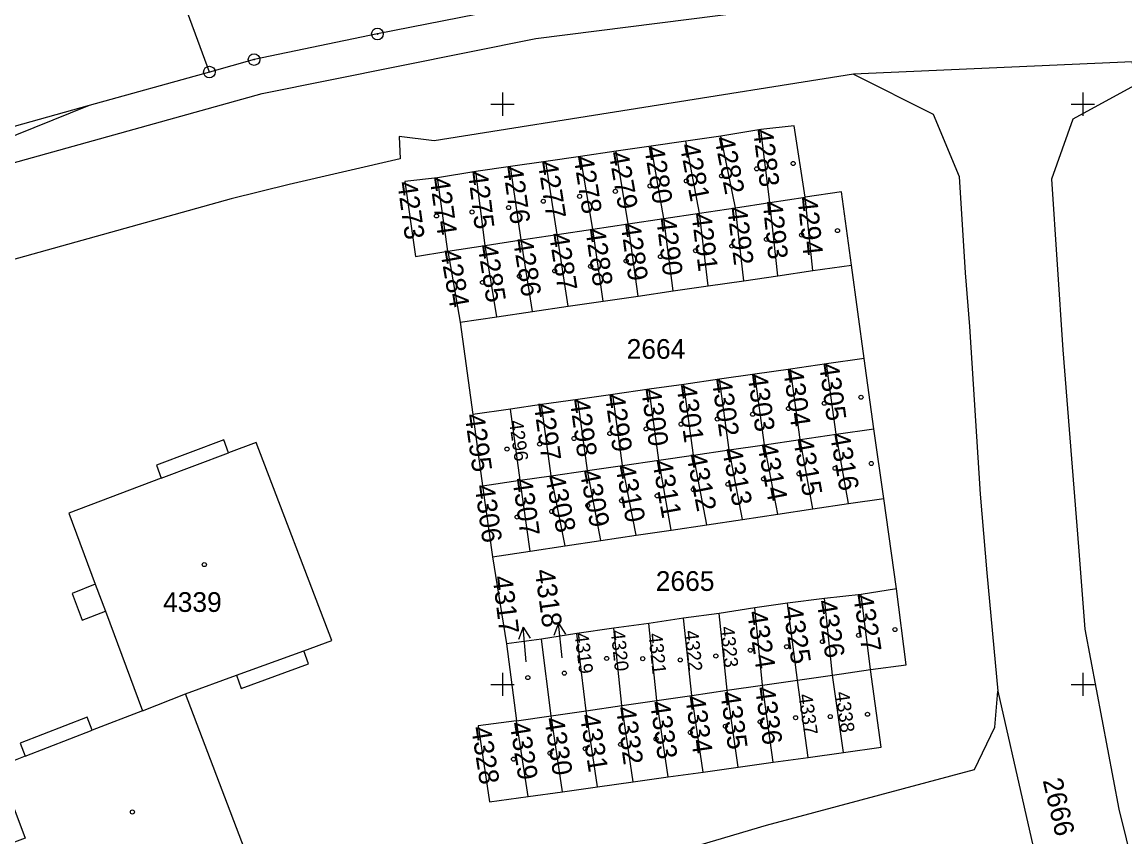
# Model space of a CAD drawing. Extents: x -771260 to -770828, y -1053564 to -1052811.
# Drawn here: x -771091.4 to -770996.4, y -1053513.1 to -1053442.9 of the extents above; entities that cross this region are included whole.
import ezdxf

# ---------------------------------------------------------------- set-up
doc = ezdxf.new("R2010")
doc.units = 0
for name, color, linetype in [('14_8_2023_krizky', 7, 'Continuous'), ('25_3_2019_krizky_JTSK', 7, 'Continuous'), ('DKM_Hranice parcel', 7, 'Continuous'), ('DKM_Parcelní čísla', 7, 'Continuous'), ('DKM_Pop  PČ popisy', 7, 'Continuous'), ('DKM_Vnitřní kresba', 7, 'Continuous'), ('DKM_Značky bodu BP', 7, 'Continuous'), ('DKM_Značky budov', 7, 'Continuous')]:
    doc.layers.add(name, color=color, linetype=linetype)

# ---------------------------------------------------------------- blocks, each defined once
blk = doc.blocks.new('KRIZEK')
at = {"layer": '25_3_2019_krizky_JTSK'}
for p, q in [((0, 10), (0, -10)), ((-10, 0), (10, 0))]:
    blk.add_line(p, q, dxfattribs=at)

msp = doc.modelspace()

# ---------------------------------------------------------------- linework, layer by layer
at = {"layer": 'DKM_Hranice parcel'}
for p, q in [((-771075.26, -1053447.24), (-771085.62, -1053450.12)), ((-771085.62, -1053450.12), (-771121.3, -1053464.5)), ((-771085.62, -1053450.12), (-771102.45, -1053454.81)), ((-771027.75, -1053452.2), (-771031.18, -1053452.77)), ((-771026.97, -1053458.49), (-771027.75, -1053452.2)), ((-771037.2, -1053453.63), (-771040.21, -1053454.07)), ((-771034.19, -1053453.2), (-771037.2, -1053453.63)), ((-771036.1, -1053459.86), (-771037.2, -1053453.63)), ((-771031.18, -1053452.77), (-771034.19, -1053453.2)), ((-771033.04, -1053459.4), (-771034.19, -1053453.2)), ((-771029.93, -1053458.93), (-771031.18, -1053452.77)), ((-771043.27, -1053454.51), (-771046.28, -1053454.94)), ((-771040.21, -1053454.07), (-771043.27, -1053454.51)), ((-771042.22, -1053460.78), (-771043.27, -1053454.51)), ((-771039.16, -1053460.32), (-771040.21, -1053454.07)), ((-771049.3, -1053455.37), (-771052.31, -1053455.8)), ((-771046.28, -1053454.94), (-771049.3, -1053455.37)), ((-771048.39, -1053461.71), (-771049.3, -1053455.37)), ((-771045.28, -1053461.24), (-771046.28, -1053454.94)), ((-771052.31, -1053455.8), (-771055.6, -1053456.35)), ((-771054.71, -1053462.66), (-771055.6, -1053456.35)), ((-771051.5, -1053462.18), (-771052.31, -1053455.8)), ((-771026.97, -1053458.49), (-771023.91, -1053458.03)), ((-771023.25, -1053464.35), (-771023.91, -1053458.03)), ((-771033.04, -1053459.4), (-771029.93, -1053458.93)), ((-771029.93, -1053458.93), (-771026.97, -1053458.49)), ((-771029.2, -1053465.22), (-771029.93, -1053458.93)), ((-771026.27, -1053464.79), (-771026.97, -1053458.49)), ((-771042.22, -1053460.78), (-771039.16, -1053460.32)), ((-771039.16, -1053460.32), (-771036.1, -1053459.86)), ((-771038.31, -1053466.54), (-771039.16, -1053460.32)), ((-771036.1, -1053459.86), (-771033.04, -1053459.4)), ((-771035.29, -1053466.1), (-771036.1, -1053459.86)), ((-771032.27, -1053465.66), (-771033.04, -1053459.4)), ((-771048.39, -1053461.71), (-771045.28, -1053461.24)), ((-771045.28, -1053461.24), (-771042.22, -1053460.78)), ((-771044.35, -1053467.42), (-771045.28, -1053461.24)), ((-771041.33, -1053466.98), (-771042.22, -1053460.78)), ((-771054.71, -1053462.66), (-771051.5, -1053462.18)), ((-771051.5, -1053462.18), (-771048.39, -1053461.71)), ((-771050.49, -1053468.32), (-771051.5, -1053462.18)), ((-771047.42, -1053467.87), (-771048.39, -1053461.71)), ((-771054.71, -1053462.66), (-771053.66, -1053468.78)), ((-771023.25, -1053464.35), (-771019.94, -1053463.87)), ((-771018.83, -1053471.93), (-771019.94, -1053463.87)), ((-771029.2, -1053465.22), (-771026.27, -1053464.79)), ((-771026.27, -1053464.79), (-771023.25, -1053464.35)), ((-771035.29, -1053466.1), (-771032.27, -1053465.66)), ((-771032.27, -1053465.66), (-771029.2, -1053465.22)), ((-771044.35, -1053467.42), (-771041.33, -1053466.98)), ((-771041.33, -1053466.98), (-771038.31, -1053466.54)), ((-771038.31, -1053466.54), (-771035.29, -1053466.1)), ((-771050.49, -1053468.32), (-771047.42, -1053467.87)), ((-771047.42, -1053467.87), (-771044.35, -1053467.42)), ((-771053.66, -1053468.78), (-771050.49, -1053468.32)), ((-771053.66, -1053468.78), (-771052.57, -1053476.74)), ((-771022.09, -1053472.39), (-771025.19, -1053472.83)), ((-771018.83, -1053471.93), (-771022.09, -1053472.39)), ((-771021.26, -1053478.45), (-771022.09, -1053472.39)), ((-771018, -1053477.97), (-771018.83, -1053471.93)), ((-771028.25, -1053473.27), (-771031.31, -1053473.71)), ((-771025.19, -1053472.83), (-771028.25, -1053473.27)), ((-771027.42, -1053479.35), (-771028.25, -1053473.27)), ((-771024.35, -1053478.9), (-771025.19, -1053472.83)), ((-771037.37, -1053474.57), (-771040.49, -1053475.02)), ((-771034.37, -1053474.15), (-771037.37, -1053474.57)), ((-771036.53, -1053480.68), (-771037.37, -1053474.57)), ((-771031.31, -1053473.71), (-771034.37, -1053474.15)), ((-771033.54, -1053480.24), (-771034.37, -1053474.15)), ((-771030.48, -1053479.8), (-771031.31, -1053473.71)), ((-771043.51, -1053475.45), (-771046.65, -1053475.9)), ((-771040.49, -1053475.02), (-771043.51, -1053475.45)), ((-771042.67, -1053481.58), (-771043.51, -1053475.45)), ((-771039.65, -1053481.14), (-771040.49, -1053475.02)), ((-771049.31, -1053476.28), (-771052.57, -1053476.74)), ((-771046.65, -1053475.9), (-771049.31, -1053476.28)), ((-771048.47, -1053482.42), (-771049.31, -1053476.28)), ((-771045.82, -1053482.04), (-771046.65, -1053475.9)), ((-771052.57, -1053476.74), (-771051.73, -1053482.9)), ((-771021.26, -1053478.45), (-771018, -1053477.97)), ((-771017.15, -1053483.98), (-771018, -1053477.97)), ((-771030.48, -1053479.8), (-771027.42, -1053479.35)), ((-771027.42, -1053479.35), (-771024.35, -1053478.9)), ((-771026.28, -1053485.34), (-771027.42, -1053479.35)), ((-771024.35, -1053478.9), (-771021.26, -1053478.45)), ((-771023.25, -1053484.89), (-771024.35, -1053478.9)), ((-771020.18, -1053484.43), (-771021.26, -1053478.45)), ((-771036.53, -1053480.68), (-771033.54, -1053480.24)), ((-771033.54, -1053480.24), (-771030.48, -1053479.8)), ((-771032.39, -1053486.25), (-771033.54, -1053480.24)), ((-771029.31, -1053485.79), (-771030.48, -1053479.8)), ((-771042.67, -1053481.58), (-771039.65, -1053481.14)), ((-771039.65, -1053481.14), (-771036.53, -1053480.68)), ((-771038.49, -1053487.16), (-771039.65, -1053481.14)), ((-771035.46, -1053486.71), (-771036.53, -1053480.68)), ((-771048.47, -1053482.42), (-771045.82, -1053482.04)), ((-771045.82, -1053482.04), (-771042.67, -1053481.58)), ((-771044.59, -1053488.07), (-771045.82, -1053482.04)), ((-771041.52, -1053487.61), (-771042.67, -1053481.58)), ((-771051.73, -1053482.9), (-771048.47, -1053482.42)), ((-771051.73, -1053482.9), (-771050.85, -1053489)), ((-771047.62, -1053488.52), (-771048.47, -1053482.42)), ((-771020.18, -1053484.43), (-771017.15, -1053483.98)), ((-771016.05, -1053491.78), (-771017.15, -1053483.98)), ((-771026.28, -1053485.34), (-771023.25, -1053484.89)), ((-771023.25, -1053484.89), (-771020.18, -1053484.43)), ((-771032.39, -1053486.25), (-771029.31, -1053485.79)), ((-771029.31, -1053485.79), (-771026.28, -1053485.34)), ((-771038.49, -1053487.16), (-771035.46, -1053486.71)), ((-771035.46, -1053486.71), (-771032.39, -1053486.25)), ((-771044.59, -1053488.07), (-771041.52, -1053487.61)), ((-771041.52, -1053487.61), (-771038.49, -1053487.16)), ((-771050.85, -1053489), (-771047.62, -1053488.52)), ((-771047.62, -1053488.52), (-771044.59, -1053488.07)), ((-771050.85, -1053489), (-771049.65, -1053496.5)), ((-771022.25, -1053492.6), (-771025.45, -1053493)), ((-771019.1, -1053492.25), (-771022.25, -1053492.6)), ((-771021.56, -1053499.2), (-771022.25, -1053492.6)), ((-771016.05, -1053491.78), (-771019.1, -1053492.25)), ((-771018.28, -1053498.73), (-771019.1, -1053492.25)), ((-771028.25, -1053493.4), (-771031.32, -1053493.89)), ((-771025.45, -1053493), (-771028.25, -1053493.4)), ((-771027.61, -1053500.08), (-771028.25, -1053493.4)), ((-771024.58, -1053499.64), (-771025.45, -1053493)), ((-771034.4, -1053494.3), (-771037.4, -1053494.75)), ((-771031.32, -1053493.89), (-771034.4, -1053494.3)), ((-771033.68, -1053500.95), (-771034.4, -1053494.3)), ((-771030.63, -1053500.51), (-771031.32, -1053493.89)), ((-771040.4, -1053495.15), (-771043.6, -1053495.63)), ((-771037.4, -1053494.75), (-771040.4, -1053495.15)), ((-771039.72, -1053501.83), (-771040.4, -1053495.15)), ((-771036.7, -1053501.39), (-771037.4, -1053494.75)), ((-771046.65, -1053496.12), (-771049.65, -1053496.5)), ((-771043.6, -1053495.63), (-771046.65, -1053496.12)), ((-771045.81, -1053502.71), (-771046.65, -1053496.12)), ((-771042.8, -1053502.27), (-771043.6, -1053495.63)), ((-771049.65, -1053496.5), (-771048.8, -1053503.14)), ((-771024.58, -1053499.64), (-771021.56, -1053499.2)), ((-771021.56, -1053499.2), (-771018.28, -1053498.73)), ((-771020.63, -1053505.87), (-771021.56, -1053499.2)), ((-771030.63, -1053500.51), (-771027.61, -1053500.08)), ((-771027.61, -1053500.08), (-771024.58, -1053499.64)), ((-771026.67, -1053506.72), (-771027.61, -1053500.08)), ((-771023.65, -1053506.3), (-771024.58, -1053499.64)), ((-771081.02, -1053502.27), (-771077.31, -1053500.83)), ((-771036.7, -1053501.39), (-771033.68, -1053500.95)), ((-771033.68, -1053500.95), (-771030.63, -1053500.51)), ((-771032.7, -1053507.56), (-771033.68, -1053500.95)), ((-771029.69, -1053507.14), (-771030.63, -1053500.51)), ((-771042.8, -1053502.27), (-771039.72, -1053501.83)), ((-771039.72, -1053501.83), (-771036.7, -1053501.39)), ((-771038.74, -1053508.4), (-771039.72, -1053501.83)), ((-771035.72, -1053507.98), (-771036.7, -1053501.39)), ((-771048.8, -1053503.14), (-771045.81, -1053502.71)), ((-771045.81, -1053502.71), (-771042.8, -1053502.27)), ((-771044.83, -1053509.25), (-771045.81, -1053502.71)), ((-771041.81, -1053508.83), (-771042.8, -1053502.27)), ((-771047.79, -1053509.67), (-771048.8, -1053503.14)), ((-771023.65, -1053506.3), (-771020.63, -1053505.87)), ((-771029.69, -1053507.14), (-771026.67, -1053506.72)), ((-771026.67, -1053506.72), (-771023.65, -1053506.3)), ((-771035.72, -1053507.98), (-771032.7, -1053507.56)), ((-771032.7, -1053507.56), (-771029.69, -1053507.14)), ((-771041.81, -1053508.83), (-771038.74, -1053508.4)), ((-771038.74, -1053508.4), (-771035.72, -1053507.98)), ((-771047.79, -1053509.67), (-771044.83, -1053509.25)), ((-771044.83, -1053509.25), (-771041.81, -1053508.83))]:
    msp.add_line(p, q, dxfattribs=at)
for points in [[(-771075.26, -1053447.24), (-771077.94, -1053439.9), (-771090.21, -1053406.24)], [(-771121.3, -1053464.5), (-771101.56, -1053457.68), (-771070.71, -1053449.09), (-771047.12, -1053444.34), (-771025.99, -1053441.69), (-770985.5, -1053440.03), (-770977.43, -1053439.95), (-770955.22, -1053440.08), (-770945.78, -1053440.6)], [(-771052.27, -1053442.29), (-771060.78, -1053443.96), (-771071.41, -1053446.17), (-771075.26, -1053447.24)], [(-770995.53, -1053448.4), (-770995.7, -1053446.37), (-771019.76, -1053447.41)], [(-771019.76, -1053447.41), (-771055.89, -1053453.16), (-771058.92, -1053452.79), (-771058.83, -1053454.71), (-771068.38, -1053456.94), (-771073.38, -1053458.16), (-771099.15, -1053465.35), (-771101.27, -1053466.08), (-771118.42, -1053472.34), (-771139.39, -1053481.04), (-771143.85, -1053482.89), (-771168.35, -1053493.24), (-771184.52, -1053500.02), (-771198.85, -1053506.06), (-771205.89, -1053508.89)], [(-771019.76, -1053447.41), (-771012.88, -1053450.87), (-771010.66, -1053456.24), (-771010.13, -1053464.53), (-771009.76, -1053469.16), (-771008.85, -1053483.6), (-771008.28, -1053490.38), (-771007.32, -1053500.59)], [(-770995.53, -1053448.4), (-771000.85, -1053451.31), (-771002.68, -1053456.47), (-771001.71, -1053471.17), (-771000.38, -1053488.14), (-770999.83, -1053495.25), (-770996.88, -1053510.77), (-770993.04, -1053526.32), (-770991.25, -1053531.68), (-770991.21, -1053532.9), (-770985.24, -1053551.41), (-770981.545, -1053559.673)], [(-771023.91, -1053458.03), (-771024.86, -1053451.86), (-771027.75, -1053452.2)], [(-771055.6, -1053456.35), (-771058.43, -1053456.68), (-771057.49, -1053463.14), (-771054.71, -1053462.66)], [(-771019.94, -1053463.87), (-771020.8, -1053457.55), (-771023.91, -1053458.03)], [(-771077.31, -1053500.83), (-771072.92, -1053499.22), (-771072.51, -1053500.35), (-771066.71, -1053498.23), (-771067.12, -1053497.1), (-771064.72, -1053496.21), (-771071.24, -1053479.15), (-771073.6, -1053480.04), (-771074.02, -1053478.94), (-771079.83, -1053481.1), (-771079.41, -1053482.23), (-771087.38, -1053485.24), (-771085.09, -1053491.37), (-771087.08, -1053492.18), (-771086.21, -1053494.48), (-771084.22, -1053493.69), (-771081.02, -1053502.27)], [(-771018.28, -1053498.73), (-771015.22, -1053498.31), (-771016.05, -1053491.78)], [(-771020.63, -1053505.87), (-771017.37, -1053505.42), (-771018.28, -1053498.73)], [(-771147.894, -1053559.673), (-771133.84, -1053552.45), (-771127.49, -1053549.47), (-771118.2, -1053544.86), (-771110.56, -1053541.46), (-771109.13, -1053540.98), (-771100.69, -1053537.62), (-771093.44, -1053534.79), (-771086.66, -1053532.03), (-771059.61, -1053522.09), (-771055.5, -1053520.5), (-771027.24, -1053512.13), (-771009.32, -1053507.34), (-771007.58, -1053503.69), (-771007.32, -1053500.59)], [(-771081.02, -1053502.27), (-771085.36, -1053503.96), (-771085.8, -1053502.84), (-771091.57, -1053505.08), (-771091.14, -1053506.2), (-771093.47, -1053507.1), (-771091.13, -1053513.26), (-771093.19, -1053514.04), (-771092.3, -1053516.38), (-771090.25, -1053515.6), (-771086.99, -1053524.19), (-771084.62, -1053523.29), (-771084.2, -1053524.41), (-771078.39, -1053522.22), (-771078.82, -1053521.09), (-771070.78, -1053518.03), (-771077.31, -1053500.83)], [(-771007.32, -1053500.59), (-771002.78, -1053520.59), (-771004.65, -1053521.45)], [(-771048.8, -1053503.14), (-771052.11, -1053503.57), (-771051.11, -1053510.13), (-771047.79, -1053509.67)]]:
    msp.add_lwpolyline(points, dxfattribs=at)
at = {"layer": 'DKM_Pop  PČ popisy'}
for p, q in [((-771048.212, -1053495.08), (-771048.623, -1053496.122)), ((-771047.95, -1053498.07), (-771048.212, -1053495.08)), ((-771048.212, -1053495.08), (-771047.625, -1053496.034)), ((-771045.174, -1053494.735), (-771045.567, -1053495.784)), ((-771044.86, -1053497.72), (-771045.174, -1053494.735)), ((-771045.174, -1053494.735), (-771044.571, -1053495.679))]:
    msp.add_line(p, q, dxfattribs=at)
at = {"layer": 'DKM_Vnitřní kresba'}
for p, q in [((-771079.41, -1053482.23), (-771073.6, -1053480.04)), ((-771085.09, -1053491.37), (-771084.22, -1053493.69)), ((-771072.92, -1053499.22), (-771067.12, -1053497.1)), ((-771091.14, -1053506.2), (-771085.36, -1053503.96))]:
    msp.add_line(p, q, dxfattribs=at)
at = {"layer": 'DKM_Značky bodu BP'}
for centre, radius in [((-771060.78, -1053443.96), 0.5), ((-771060.78, -1053443.96), 0.0303), ((-771071.41, -1053446.17), 0.5), ((-771075.26, -1053447.24), 0.5), ((-771071.41, -1053446.17), 0.0303), ((-771075.26, -1053447.24), 0.0303)]:
    msp.add_circle(centre, radius, dxfattribs=at)
at = {"layer": 'DKM_Značky budov'}
for centre in [(-771028.107, -1053455.579), (-771024.957, -1053455.119), (-771034.157, -1053456.619), (-771031.127, -1053456.189), (-771040.277, -1053457.519), (-771037.287, -1053457.059), (-771046.487, -1053458.369), (-771043.357, -1053457.949), (-771052.627, -1053459.299), (-771049.477, -1053458.919), (-771055.687, -1053459.639), (-771024.227, -1053461.289), (-771021.137, -1053460.899), (-771030.237, -1053462.239), (-771027.257, -1053461.659), (-771036.387, -1053463.139), (-771033.357, -1053462.639), (-771042.407, -1053463.979), (-771039.347, -1053463.529), (-771048.557, -1053464.829), (-771045.497, -1053464.379), (-771051.727, -1053465.369), (-771019.107, -1053475.259), (-771025.357, -1053476.229), (-771022.267, -1053475.779), (-771034.617, -1053477.579), (-771031.497, -1053477.139), (-771028.447, -1053476.729), (-771040.757, -1053478.389), (-771037.627, -1053477.989), (-771046.807, -1053479.299), (-771043.847, -1053478.819), (-771049.617, -1053479.729), (-771021.347, -1053481.379), (-771018.227, -1053480.969), (-771027.507, -1053482.299), (-771024.457, -1053481.859), (-771033.567, -1053483.209), (-771030.577, -1053482.759), (-771039.737, -1053484.179), (-771036.677, -1053483.759), (-771045.757, -1053485.109), (-771042.657, -1053484.589), (-771048.737, -1053485.589), (-771075.697, -1053489.679), (-771016.187, -1053495.279), (-771022.427, -1053496.319), (-771019.317, -1053495.779), (-771031.617, -1053497.559), (-771028.647, -1053497.059), (-771025.517, -1053496.759), (-771041.027, -1053497.769), (-771037.917, -1053497.789), (-771034.687, -1053497.899), (-771047.817, -1053499.419), (-771044.667, -1053499.039), (-771027.797, -1053503.229), (-771024.747, -1053502.879), (-771021.757, -1053502.779), (-771018.547, -1053502.579), (-771033.817, -1053504.149), (-771030.797, -1053503.609), (-771039.817, -1053505.179), (-771036.767, -1053504.709), (-771045.917, -1053505.929), (-771042.867, -1053505.549), (-771049.057, -1053506.449), (-771081.897, -1053510.999)]:
    msp.add_circle(centre, 0.175, dxfattribs=at)

# ---------------------------------------------------------------- block references
at = {"layer": '14_8_2023_krizky', "xscale": 0.1, "yscale": 0.10000000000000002}
for p in [(-771050, -1053450), (-771000, -1053450), (-771050, -1053500), (-771000, -1053500)]:
    msp.add_blockref('KRIZEK', p, dxfattribs=at)

# ---------------------------------------------------------------- texts
at = {"layer": 'DKM_Parcelní čísla'}
for s, height, rotation, p in [('4283', 1.7, 277, (-771028.416, -1053452.201)), ('4280', 1.7, 279, (-771037.794, -1053453.705)), ('4281', 1.7, 281, (-771034.741, -1053453.532)), ('4282', 1.7, 281, (-771031.751, -1053452.922)), ('4278', 1.7, 279, (-771043.884, -1053454.555)), ('4279', 1.7, 280, (-771040.863, -1053454.198)), ('4276', 1.7, 278, (-771049.975, -1053455.422)), ('4277', 1.7, 279, (-771046.974, -1053454.995)), ('4274', 1.7, 278, (-771056.285, -1053456.372)), ('4275', 1.7, 277, (-771052.986, -1053455.841)), ('4273', 1.7, 278, (-771059.075, -1053456.752)), ('4293', 1.7, 276, (-771027.596, -1053458.42)), ('4294', 1.7, 276, (-771024.586, -1053458.08)), ('4292', 1.7, 277, (-771030.646, -1053458.941)), ('4289', 1.7, 278, (-771039.825, -1053460.322)), ('4290', 1.7, 277, (-771036.756, -1053459.851)), ('4291', 1.7, 277, (-771033.716, -1053459.471)), ('4287', 1.7, 279, (-771046.004, -1053461.205)), ('4288', 1.7, 278, (-771042.865, -1053460.772)), ('4285', 1.7, 279, (-771052.154, -1053462.195)), ('4286', 1.7, 279, (-771049.104, -1053461.685)), ('4284', 1.7, 280, (-771055.383, -1053462.658)), ('4305', 1.7, 278, (-771022.735, -1053472.382)), ('4303', 1.7, 278, (-771028.895, -1053473.312)), ('4304', 1.7, 278, (-771025.815, -1053472.882)), ('4300', 1.7, 278, (-771038.065, -1053474.572)), ('4301', 1.7, 278, (-771035.015, -1053474.252)), ('4302', 1.7, 278, (-771031.975, -1053473.742)), ('4298', 1.7, 278, (-771044.215, -1053475.492)), ('4299', 1.7, 278, (-771041.185, -1053475.062)), ('4297', 1.7, 278, (-771047.315, -1053475.832)), ('4295', 1.7, 278, (-771053.265, -1053476.782)), ('4296', 1.2, 278, (-771049.436, -1053477.314)), ('4314', 1.7, 281, (-771028.051, -1053479.372)), ('4315', 1.7, 280, (-771024.963, -1053478.898)), ('4316', 1.7, 280, (-771021.803, -1053478.448)), ('4312', 1.7, 281, (-771034.171, -1053480.242)), ('4313', 1.7, 281, (-771031.091, -1053479.772)), ('4310', 1.7, 281, (-771040.301, -1053481.192)), ('4311', 1.7, 280, (-771037.103, -1053480.788)), ('4308', 1.7, 282, (-771046.359, -1053482.097)), ('4309', 1.7, 281, (-771043.371, -1053481.622)), ('4306', 1.7, 278, (-771052.405, -1053482.882)), ('4307', 1.7, 278, (-771049.155, -1053482.312)), ('4317', 1.7, 277, (-771050.857, -1053490.727)), ('4318', 1.7, 278, (-771047.231, -1053490.176)), ('4327', 1.7, 279, (-771019.794, -1053492.335)), ('4325', 1.7, 279, (-771025.864, -1053493.355)), ('4326', 1.7, 279, (-771022.944, -1053492.835)), ('4324', 1.7, 279, (-771028.934, -1053493.775)), ('4320', 1.2, 276, (-771040.676, -1053495.374)), ('4322', 1.2, 276, (-771034.326, -1053495.394)), ('4323', 1.2, 276, (-771031.236, -1053495.054)), ('4319', 1.2, 277, (-771043.801, -1053495.609)), ('4321', 1.2, 276, (-771037.436, -1053495.644)), ('4334', 1.7, 278, (-771034.265, -1053501.062)), ('4335', 1.7, 278, (-771031.245, -1053500.692)), ('4336', 1.7, 278, (-771028.245, -1053500.292)), ('4337', 1.2, 278, (-771024.506, -1053500.894)), ('4338', 1.2, 278, (-771021.326, -1053500.694)), ('4332', 1.7, 278, (-771040.245, -1053502.002)), ('4333', 1.7, 278, (-771037.295, -1053501.532)), ('4330', 1.7, 279, (-771046.414, -1053502.955)), ('4331', 1.7, 279, (-771043.344, -1053502.655)), ('4328', 1.7, 279, (-771052.714, -1053503.725)), ('4329', 1.7, 279, (-771049.394, -1053503.345)), ('2666', 1.7, 283, (-771003.457, -1053508.273))]:
    msp.add_text(s, height=height, rotation=rotation, dxfattribs=at).set_placement(p)
for s, p in [('2664', (-771039.304, -1053471.95)), ('2665', (-771036.794, -1053491.95)), ('4339', (-771079.254, -1053493.759))]:
    msp.add_text(s, height=1.7, dxfattribs=at).set_placement(p)

doc.saveas('drawing.dxf')
